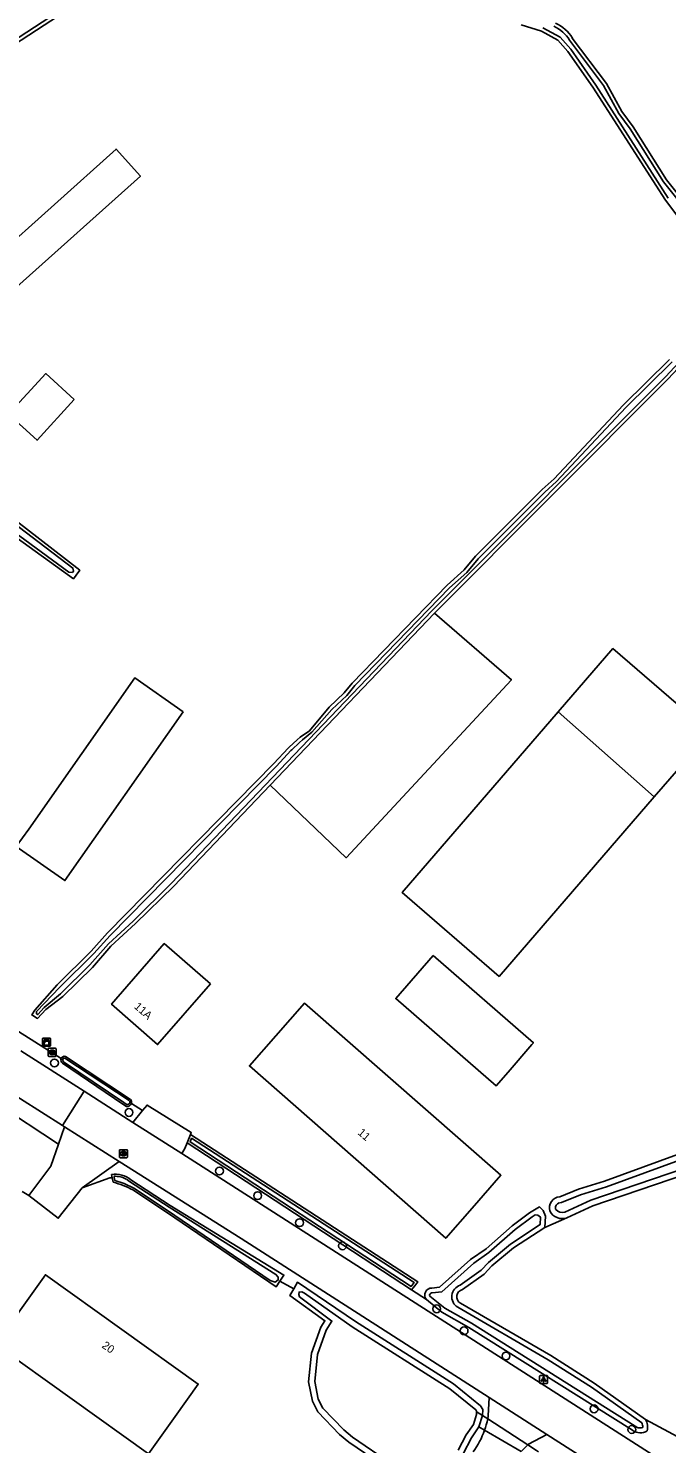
# Model space of a CAD drawing. Extents: x 162880 to 165536, y 384011 to 385179.
# Drawn here: x 164914.1 to 164993.8, y 384509.5 to 384686.3 of the extents above; entities that cross this region are included whole.
import ezdxf

# ---------------------------------------------------------------- set-up
doc = ezdxf.new("R2010")
doc.units = 0
for name, color, linetype in [('IMGEO_Boom', 7, 'Continuous'), ('IMGEO_Bouwland', 7, 'Continuous'), ('IMGEO_Brandkraan', 7, 'Continuous'), ('IMGEO_Duiker', 7, 'Continuous'), ('IMGEO_Erf', 7, 'Continuous'), ('IMGEO_Grasland_agrarisch', 7, 'Continuous'), ('IMGEO_Groenvoorziening', 7, 'Continuous'), ('IMGEO_Kast', 7, 'Continuous'), ('IMGEO_Lichtpunt', 7, 'Continuous'), ('IMGEO_Meer_plas_ven_vijver', 7, 'Continuous'), ('IMGEO_Pand', 7, 'Continuous'), ('IMGEO_Pand_nummerreeks', 7, 'Continuous'), ('IMGEO_Rijbaan_lokaal_gesloten', 7, 'Continuous'), ('IMGEO_Rijbaan_lokaal_open', 7, 'Continuous'), ('IMGEO_Rioolput', 7, 'Continuous'), ('IMGEO_Voetpad_open', 7, 'Continuous'), ('IMGEO_Waterloop', 7, 'Continuous')]:
    doc.layers.add(name, color=color, linetype=linetype)

msp = doc.modelspace()

# ---------------------------------------------------------------- linework, layer by layer
at = {"layer": 'IMGEO_Boom'}
for centre in [(164917.37, 384557.04), (164926.68, 384550.86), (164937.98, 384543.54), (164942.76, 384540.46), (164947.99, 384537.09), (164953.36, 384534.2), (164965.11, 384526.33), (164968.54, 384523.58), (164973.77, 384520.44), (164984.78, 384513.84), (164989.49, 384511.25)]:
    msp.add_circle(centre, 0.489, dxfattribs=at)
at = {"layer": 'IMGEO_Bouwland'}
msp.add_lwpolyline([(165003.74, 384654.13), (165003.16, 384655), (165002.62, 384654.62), (165000, 384658.25), (164997.56, 384661.9), (164995.83, 384664.86), (164993.81, 384667.36), (164989.65, 384673.96), (164988.23, 384675.9), (164986.31, 384679.4), (164982.06, 384685.07)], dxfattribs=at)
msp.add_arc((164978.04, 384682.63), 4.71, 31.2227, 65.7927, dxfattribs=at)
at = {"layer": 'IMGEO_Brandkraan'}
for p, q in [((164925.48, 384545.29), (164925.48, 384546.14)), ((164925.56, 384546.21), (164926.41, 384546.21)), ((164926.41, 384545.21), (164925.56, 384545.21)), ((164925.97, 384545.99), (164926, 384545.99)), ((164925.99, 384545.43), (164925.97, 384545.43)), ((164926.49, 384546.14), (164926.49, 384545.29))]:
    msp.add_line(p, q, dxfattribs=at)
for points in [[(164925.48, 384545.29), (164925.48, 384546.14)], [(164925.56, 384546.21), (164926.41, 384546.21)], [(164926.41, 384545.21), (164925.56, 384545.21)], [(164925.83, 384545.91), (164925.83, 384545.51), (164926.05, 384545.51)], [(164926.06, 384545.91), (164925.83, 384545.91)], [(164926.01, 384545.83), (164925.96, 384545.83), (164925.96, 384545.75)], [(164925.96, 384545.75), (164926.01, 384545.75)], [(164926.02, 384545.68), (164925.96, 384545.68), (164925.96, 384545.6)], [(164925.96, 384545.6), (164926.02, 384545.6)], [(164926.49, 384546.14), (164926.49, 384545.29)]]:
    msp.add_lwpolyline(points, dxfattribs=at)
for centre, radius, start, end in [((164925.56, 384546.14), 0.0765, 91.552, 178.448), ((164925.56, 384546.14), 0.0765, 91.552, 178.448), ((164925.56, 384545.29), 0.0765, 181.552, 268.448), ((164925.56, 384545.29), 0.0765, 181.552, 268.448), ((164926.01, 384545.79), 0.0379, 267.8285, 90.9355), ((164926.02, 384545.64), 0.0404, 269.8759, 90.5077), ((164926.05, 384545.76), 0.251, 268.6676, 293.5347), ((164926.07, 384545.77), 0.145, 59.4692, 91.5367), ((164926.09, 384545.81), 0.0922, 285.5137, 58.1501), ((164926.1, 384545.62), 0.105, 301.3115, 78.989), ((164926.41, 384546.14), 0.0765, 1.552, 88.448), ((164926.41, 384546.14), 0.0765, 1.552, 88.448), ((164926.41, 384545.29), 0.0765, 271.552, 358.448), ((164926.41, 384545.29), 0.0765, 271.552, 358.448)]:
    msp.add_arc(centre, radius, start, end, dxfattribs=at)
for centre, major_axis, ratio, start_param, end_param in [((164925.97, 384545.71), (-0.387, 0.002), 0.722429, 4.712389, 7.853982), ((164926, 384545.71), (-0.39, 0.002), 0.717154, 1.570796, 4.712389)]:
    msp.add_ellipse(centre, major_axis=major_axis, ratio=ratio, start_param=start_param, end_param=end_param, dxfattribs=at)
at = {"layer": 'IMGEO_Duiker'}
msp.add_lwpolyline([(164977.85, 384508.46), (164977.57, 384508.64), (164976.51, 384509.33), (164971.49, 384512.57), (164970.83, 384512.99), (164970.18, 384513.41)], dxfattribs=at)
at = {"layer": 'IMGEO_Erf'}
for points in [[(164895.5, 384641.29), (164896.35, 384645.33), (164897.4, 384652.34), (164898.24, 384656.25), (164899.08, 384662.11), (164899.88, 384665.57), (164900.06, 384666.4), (164901.89, 384675.04), (164902.25, 384677.54), (164904.81, 384679.36), (164918.83, 384688.45)], [(164975.68, 384686.74), (164978.2, 384685.92), (164980.27, 384684.82), (164981.51, 384683.4), (164984.63, 384678.94), (164993.69, 384664.82), (164997.48, 384659.76)], [(164964.85, 384613.22), (164994.04, 384642.51), (164998.34, 384647.08), (164998.84, 384647.62), (165000, 384648.69), (165002.37, 384651.23)], [(164994.2, 384644.92), (164988.43, 384639.21), (164979.79, 384630), (164978.31, 384628.68), (164969.97, 384620.33), (164968.57, 384618.63), (164966.41, 384616.73), (164954.58, 384604.48), (164953.58, 384603.26), (164951.7, 384601.48), (164949.22, 384598.55), (164948.08, 384597.75), (164947.7, 384597.4), (164946.71, 384596.49), (164946.58, 384596.37), (164944.78, 384594.43), (164923.99, 384573.28), (164921.97, 384571.01), (164917.71, 384566.82), (164914.9, 384563.65), (164914.53, 384563.05), (164915.24, 384562.6), (164916.3, 384563.73), (164918.41, 384565.36), (164922.11, 384568.98), (164924.43, 384571.63), (164927.51, 384574.45), (164932.27, 384579.13), (164944.33, 384591.75)], [(164896.27, 384637.37), (164920.53, 384618.59), (164920.08, 384617.98), (164919.73, 384617.53), (164894.87, 384635.47)], [(164918.76, 384557.87), (164926.89, 384552.49)], [(164980.5, 384540.33), (164982.82, 384541.27), (164986.07, 384542.27), (165000, 384547.36), (165019.52, 384553.9), (165021.13, 384554.26), (165021.79, 384554.41), (165022.2, 384553.56), (165022.28, 384552.92), (165021.98, 384551.96)], [(164934.36, 384548.1), (164962.78, 384529.69), (164962.38, 384529.2), (164961.98, 384528.71)], [(164924.71, 384542.15), (164924.59, 384542.68)], [(164945.54, 384529.8), (164945.05, 384529.06), (164931.37, 384538.41), (164927.17, 384541.18)], [(164964.52, 384528.92), (164965.48, 384529.04), (164969.36, 384532.5), (164971.28, 384533.84), (164974.54, 384536.7), (164976.72, 384538.33), (164977.98, 384539.07), (164978.4, 384538.63), (164978.7, 384537.89), (164978.62, 384536.51)], [(164970.39, 384511.57), (164969.47, 384510.21), (164968.43, 384508.21), (164967.31, 384507.03), (164965.57, 384505.66), (164964.47, 384505.26), (164963.59, 384504.72), (164962.99, 384504.66), (164961.97, 384504.82), (164959.1, 384506.32), (164954.14, 384509.68), (164952.98, 384510.64), (164950.28, 384513.46), (164949.6, 384514.8), (164949.12, 384517.22), (164949.48, 384520.78), (164950.64, 384524.02), (164951.16, 384524.85), (164946.79, 384527.98), (164947.26, 384528.81)]]:
    msp.add_lwpolyline(points, dxfattribs=at)
for centre, radius, start, end in [((164918.65, 384557.4), 0.478, 75.8156, 157.9674), ((164926.28, 384552.12), 0.718, 347.9591, 31.037), ((164921.29, 384529.9), 12.72, 62.4904, 74.4064), ((164980.58, 384538.95), 1.38, 93.5335, 196.7119), ((164980.79, 384539.3), 1.7, 206.1506, 290.9224), ((164964.48, 384528.06), 0.863, 87.5269, 221.8869)]:
    msp.add_arc(centre, radius, start, end, dxfattribs=at)
at = {"layer": 'IMGEO_Grasland_agrarisch'}
for points in [[(165021.98, 384551.96), (165018.74, 384551.02), (165017.33, 384550.27), (165014.79, 384549.43), (165003.75, 384546.08), (165000, 384544.56), (164998.19, 384543.82), (164984.63, 384539.21), (164981.39, 384537.71)], [(164981.39, 384537.71), (164978.62, 384536.51)], [(164978.62, 384536.51), (164974.7, 384533.94), (164972.02, 384531.68), (164971.06, 384530.68), (164968.34, 384528.74)], [(164968.08, 384527.04), (164979.37, 384520.48), (164984.81, 384517.04), (164991.21, 384512.5)], [(164991.21, 384512.5), (164999.18, 384508.21)]]:
    msp.add_lwpolyline(points, dxfattribs=at)
msp.add_arc((164968.53, 384527.84), 0.92, 102.2835, 240.3154, dxfattribs=at)
at = {"layer": 'IMGEO_Groenvoorziening'}
for points in [[(164918.2, 384557.58), (164912.88, 384560.99)], [(164926.37, 384551.62), (164925.92, 384551.9), (164918.36, 384557.02)], [(164910.14, 384551.97), (164917.88, 384546.9)], [(164928.37, 384551.09), (164926.98, 384551.97)], [(164961.98, 384528.71), (164933.93, 384547.07)], [(164924.59, 384542.68), (164924.48, 384543.12)], [(164924.59, 384542.68), (164924.27, 384542.68), (164920.85, 384541.44)], [(164926.9, 384542.43), (164931.83, 384539.24), (164946.03, 384530.54), (164945.54, 384529.8)], [(164914.18, 384540.49), (164913.33, 384540.98)], [(164947.26, 384528.81), (164945.54, 384529.8)], [(164947.26, 384528.81), (164947.73, 384529.64), (164954.96, 384524.73), (164967.22, 384516.97), (164970.59, 384514.23), (164970.89, 384513.75), (164970.83, 384512.99), (164970.39, 384511.57)], [(164963.84, 384527.49), (164961.98, 384528.71)], [(164989.59, 384511.16), (164969.15, 384524.01), (164965.78, 384525.91), (164963.84, 384527.49)], [(164971.09, 384511.16), (164970.39, 384511.57)]]:
    msp.add_lwpolyline(points, dxfattribs=at)
for centre, radius, start, end in [((164918.65, 384557.4), 0.477, 157.9573, 233.312), ((164926.46, 384552.15), 0.546, 259.5947, 340.7556), ((164924.95, 384540.17), 2.99, 49.232, 98.9586), ((164989.73, 384511.57), 1.74, 344.1162, 32.0752), ((164990.54, 384512.43), 1.59, 233.2245, 302.9341)]:
    msp.add_arc(centre, radius, start, end, dxfattribs=at)
at = {"layer": 'IMGEO_Kast'}
for p, q in [((164915.88, 384559.22), (164915.88, 384560.06)), ((164915.88, 384560.06), (164915.88, 384559.22)), ((164915.95, 384560.14), (164916.8, 384560.14)), ((164916.8, 384560.14), (164915.95, 384560.14)), ((164916.81, 384559.14), (164915.96, 384559.14)), ((164915.96, 384559.14), (164916.81, 384559.14)), ((164916.88, 384560.07), (164916.88, 384559.23)), ((164916.88, 384559.23), (164916.88, 384560.07))]:
    msp.add_line(p, q, dxfattribs=at)
for points in [[(164916.08, 384559.93), (164916.68, 384559.93), (164916.68, 384559.85), (164916.08, 384559.85), (164916.08, 384559.93)], [(164916.08, 384559.76), (164916.68, 384559.76), (164916.68, 384559.27), (164916.08, 384559.27), (164916.08, 384559.76)]]:
    msp.add_lwpolyline(points, dxfattribs=at)
msp.add_circle((164916.16, 384559.61), 0.0377, dxfattribs=at)
for centre, start, end in [((164915.96, 384560.07), 92.4484, 184.2845), ((164915.96, 384560.07), 92.4484, 184.2845), ((164915.96, 384559.22), 182.4484, 274.2845), ((164915.96, 384559.22), 182.4484, 274.2845), ((164916.8, 384560.07), 2.4484, 94.2845), ((164916.8, 384560.07), 2.4484, 94.2845), ((164916.8, 384559.22), 272.4484, 4.2845), ((164916.8, 384559.22), 272.4484, 4.2845)]:
    msp.add_arc(centre, 0.0779, start, end, dxfattribs=at)
at = {"layer": 'IMGEO_Lichtpunt'}
for p, q in [((164977.98, 384517.91), (164977.98, 384517.1)), ((164977.98, 384517.91), (164977.98, 384517.1)), ((164978.88, 384518.01), (164978.07, 384518.01)), ((164978.88, 384518.01), (164978.07, 384518.01)), ((164978.07, 384517.01), (164978.88, 384517.01)), ((164978.07, 384517.01), (164978.88, 384517.01)), ((164978.97, 384517.1), (164978.97, 384517.91)), ((164978.97, 384517.1), (164978.97, 384517.91))]:
    msp.add_line(p, q, dxfattribs=at)
for points in [[(164978.35, 384517.57), (164978.39, 384517.55), (164978.2, 384517.28), (164978.16, 384517.31), (164978.35, 384517.57)], [(164978.45, 384517.53), (164978.5, 384517.53), (164978.5, 384517.2), (164978.45, 384517.2), (164978.45, 384517.53)], [(164978.56, 384517.55), (164978.6, 384517.57), (164978.79, 384517.31), (164978.75, 384517.28), (164978.56, 384517.55)]]:
    msp.add_lwpolyline(points, dxfattribs=at)
msp.add_circle((164978.48, 384517.71), 0.0994, dxfattribs=at)
for centre, start, end in [((164978.07, 384517.91), 90, 180), ((164978.07, 384517.91), 90, 180), ((164978.07, 384517.1), 180, 270), ((164978.07, 384517.1), 180, 270), ((164978.88, 384517.91), 0, 90), ((164978.88, 384517.91), 0, 90), ((164978.88, 384517.1), 270, 0), ((164978.88, 384517.1), 270, 360)]:
    msp.add_arc(centre, 0.0946, start, end, dxfattribs=at)
at = {"layer": 'IMGEO_Meer_plas_ven_vijver'}
for points in [[(164966.77, 384516.35), (164954.55, 384524.1), (164948.62, 384528.29), (164948.27, 384528.47), (164947.92, 384528.43), (164947.88, 384528.13), (164948, 384527.83), (164952.02, 384524.79), (164951.33, 384523.68), (164950.23, 384520.61), (164949.89, 384517.26), (164950.33, 384515.05), (164950.91, 384513.91), (164953.5, 384511.2), (164954.6, 384510.29), (164959.49, 384506.97)], [(164967.81, 384508.66), (164968.82, 384510.6), (164969.7, 384511.9), (164970.08, 384513.14), (164970.11, 384513.56), (164970.02, 384513.72), (164966.77, 384516.35)]]:
    msp.add_lwpolyline(points, dxfattribs=at)
at = {"layer": 'IMGEO_Pand'}
for points in [[(164912.68, 384653.98), (164909.65, 384657.37), (164925.07, 384671.2), (164928.11, 384667.81), (164912.68, 384653.98)], [(164919.85, 384639.9), (164916.3, 384643.16), (164911.64, 384638.09), (164915.2, 384634.83), (164919.85, 384639.9)], [(164944.33, 384591.75), (164953.83, 384582.67), (164974.46, 384604.91), (164964.85, 384613.22)], [(164944.33, 384591.75), (164964.85, 384613.22)], [(164980.31, 384600.9), (164987.14, 384608.81), (164999.26, 384598.33), (164992.3, 384590.29)], [(164933.45, 384600.91), (164927.4, 384605.14), (164914.15, 384586.23), (164912.6, 384584.08), (164918.67, 384579.82), (164933.45, 384600.91)], [(164992.3, 384590.29), (164972.92, 384567.86), (164960.8, 384578.34), (164980.31, 384600.9)], [(164992.3, 384590.29), (164980.31, 384600.9)], [(164936.85, 384566.93), (164931.08, 384571.95), (164924.5, 384564.38), (164930.25, 384559.33), (164936.85, 384566.93)], [(164964.66, 384570.45), (164960.01, 384565.09), (164972.56, 384554.19), (164974.05, 384555.91), (164977, 384559.33), (164977.2, 384559.56), (164964.66, 384570.45)], [(164959.02, 384555.4), (164948.61, 384564.53), (164945.02, 384560.43), (164941.72, 384556.67), (164966.26, 384535.15), (164969.55, 384538.91), (164973.15, 384543.01), (164959.02, 384555.4)], [(164910.02, 384521.88), (164913.33, 384526.51), (164916.24, 384530.58), (164935.34, 384516.92), (164932.43, 384512.86), (164929.12, 384508.22), (164910.02, 384521.88)]]:
    msp.add_lwpolyline(points, dxfattribs=at)
at = {"layer": 'IMGEO_Rijbaan_lokaal_gesloten'}
for points in [[(164921.09, 384553.51), (164913.16, 384558.57)], [(164910.48, 384554.22), (164918.38, 384549.23)], [(164921.09, 384553.51), (164918.38, 384549.23)], [(164927.17, 384549.62), (164921.09, 384553.51)], [(164918.38, 384549.23), (164918.63, 384549.07)], [(164918.63, 384549.07), (164925.47, 384544.74)], [(164933.27, 384545.72), (164927.17, 384549.62)], [(164933.27, 384545.72), (165002.56, 384501.4)], [(164925.47, 384544.74), (164940.7, 384535.1), (164971.68, 384515.26)], [(164971.68, 384515.26), (164978.87, 384510.65)], [(164978.87, 384510.65), (164989.82, 384503.64)]]:
    msp.add_lwpolyline(points, dxfattribs=at)
at = {"layer": 'IMGEO_Rijbaan_lokaal_open'}
for points in [[(164917.88, 384546.9), (164918.63, 384549.07)], [(164917.88, 384546.9), (164916.93, 384544.13), (164914.18, 384540.49)], [(164920.85, 384541.44), (164925.47, 384544.74)], [(164920.85, 384541.44), (164917.85, 384537.65), (164914.18, 384540.49)], [(164971.09, 384511.16), (164975.66, 384508.5)]]:
    msp.add_lwpolyline(points, dxfattribs=at)
msp.add_arc((164961.06, 384514.72), 10.65, 323.9955, 340.4524, dxfattribs=at)
at = {"layer": 'IMGEO_Rioolput'}
for p, q in [((164916.58, 384557.95), (164916.58, 384558.8)), ((164916.65, 384558.87), (164917.51, 384558.87)), ((164917.51, 384557.87), (164916.65, 384557.87)), ((164917.09, 384558.09), (164917.06, 384558.09)), ((164917.07, 384558.65), (164917.09, 384558.65)), ((164917.58, 384558.8), (164917.58, 384557.95))]:
    msp.add_line(p, q, dxfattribs=at)
for points in [[(164916.58, 384557.95), (164916.58, 384558.8)], [(164916.65, 384558.87), (164917.51, 384558.87)], [(164917.51, 384557.87), (164916.65, 384557.87)], [(164917.17, 384558.57), (164916.91, 384558.57), (164916.91, 384558.17)], [(164916.91, 384558.17), (164917.04, 384558.17), (164917.04, 384558.34), (164917.05, 384558.34)], [(164917.09, 384558.49), (164917.04, 384558.49), (164917.04, 384558.41)], [(164917.04, 384558.41), (164917.09, 384558.41)], [(164917.1, 384558.31), (164917.17, 384558.17), (164917.31, 384558.17), (164917.24, 384558.3)], [(164917.58, 384558.8), (164917.58, 384557.95)]]:
    msp.add_lwpolyline(points, dxfattribs=at)
for centre, radius, start, end in [((164916.65, 384558.8), 0.0765, 91.552, 178.448), ((164916.65, 384558.8), 0.0765, 91.552, 178.448), ((164916.65, 384557.95), 0.0765, 181.552, 268.448), ((164916.65, 384557.95), 0.0765, 181.552, 268.448), ((164917.05, 384558.28), 0.0533, 26.0293, 88.6989), ((164917.1, 384558.4), 0.0964, 77.0061, 93.1865), ((164917.08, 384558.6), 0.19, 274.7715, 282.9687), ((164917.11, 384558.45), 0.0378, 276.6634, 79.6772), ((164917.17, 384558.46), 0.109, 350.3612, 89.416), ((164917.16, 384558.46), 0.112, 277.5842, 350.9817), ((164917.15, 384558.25), 0.108, 29.5134, 73.7905), ((164917.5, 384558.8), 0.0765, 1.552, 88.448), ((164917.5, 384558.8), 0.0765, 1.552, 88.448), ((164917.5, 384557.95), 0.0765, 271.552, 358.448), ((164917.5, 384557.95), 0.0765, 271.552, 358.448)]:
    msp.add_arc(centre, radius, start, end, dxfattribs=at)
for centre, major_axis, ratio, start_param, end_param in [((164917.07, 384558.37), (-0.387, 0.002), 0.722429, 4.712389, 7.853982), ((164917.09, 384558.37), (-0.39, 0.002), 0.717154, 1.570796, 4.712389)]:
    msp.add_ellipse(centre, major_axis=major_axis, ratio=ratio, start_param=start_param, end_param=end_param, dxfattribs=at)
at = {"layer": 'IMGEO_Voetpad_open'}
for points in [[(164927.17, 384549.62), (164928.37, 384551.09)], [(164934.36, 384548.1), (164934.46, 384548.36), (164928.94, 384551.78), (164928.37, 384551.09)], [(164933.93, 384547.07), (164933.64, 384546.35), (164933.27, 384545.72)], [(164933.93, 384547.07), (164934.11, 384547.5), (164934.36, 384548.1)], [(164971.68, 384515.26), (164971.56, 384512.98), (164971.49, 384512.57)], [(164975.66, 384508.5), (164976.51, 384509.33), (164976.6, 384509.42), (164978.87, 384510.65)]]:
    msp.add_lwpolyline(points, dxfattribs=at)
msp.add_arc((164961.16, 384514.71), 10.55, 340.3454, 348.2916, dxfattribs=at)
at = {"layer": 'IMGEO_Waterloop'}
for points in [[(164918.6, 384688.83), (164904.56, 384679.73), (164901.84, 384677.79), (164901.46, 384675.12), (164899.62, 384666.49), (164899.45, 384665.66), (164898.65, 384662.2), (164897.81, 384656.33), (164896.96, 384652.42), (164895.92, 384645.41)], [(164994.05, 384665.07), (164985, 384679.18), (164981.86, 384683.67), (164980.55, 384685.17), (164978.37, 384686.33)], [(164981.7, 384684.81), (164985.94, 384679.16), (164987.86, 384675.66), (164989.28, 384673.71), (164993.45, 384667.1), (164995.46, 384664.6)], [(164998.01, 384647.39), (164993.73, 384642.81), (164964.53, 384613.53), (164931.96, 384579.44), (164927.2, 384574.77), (164924.11, 384571.94), (164921.78, 384569.28), (164918.12, 384565.69), (164916.1, 384563.97), (164915.31, 384563.08), (164915.13, 384563.19), (164915.12, 384563.46), (164918.03, 384566.51), (164922.29, 384570.71), (164924.31, 384572.97), (164945.1, 384594.13), (164946.89, 384596.06), (164947.01, 384596.17), (164948, 384597.07), (164948.36, 384597.4), (164949.52, 384598.36), (164952.02, 384601.18), (164953.9, 384602.96), (164954.91, 384604.19), (164966.72, 384616.41), (164968.89, 384618.32), (164970.3, 384620.03), (164978.61, 384628.36), (164980.1, 384629.68), (164988.74, 384638.9), (164994.53, 384644.62)], [(164895.99, 384636.88), (164919.68, 384618.85), (164919.76, 384618.48), (164919.62, 384618.3), (164919.16, 384618.36), (164895.08, 384636.01)], [(164926.44, 384551.83), (164926.04, 384552.09), (164918.49, 384557.2)], [(164918.68, 384557.66), (164926.72, 384552.34)], [(164980.44, 384539.57), (164980.69, 384539.61), (164983.07, 384540.57), (164986.31, 384541.56), (165000.25, 384546.65), (165019.73, 384553.18), (165021.38, 384553.55), (165021.48, 384553.35), (165021.52, 384552.99), (165021.39, 384552.57), (165018.46, 384551.72), (165017.03, 384550.95), (165014.56, 384550.14), (165003.5, 384546.78)], [(164934.5, 384547.64), (164962.32, 384529.61), (164961.92, 384529.12), (164934.32, 384547.19), (164934.5, 384547.64)], [(165003.5, 384546.78), (164999.72, 384545.25), (164997.93, 384544.52), (164984.36, 384539.9), (164981.13, 384538.41)], [(164926.35, 384542.51), (164926.75, 384542.22), (164931.69, 384539.02), (164945.03, 384530.63), (164945.33, 384530.29), (164945.32, 384529.94), (164944.96, 384529.66), (164944.32, 384529.87), (164931.51, 384538.63), (164927.3, 384541.41), (164926.06, 384541.97), (164924.93, 384542.35), (164924.84, 384542.74), (164924.81, 384542.88)], [(164964.45, 384528.32), (164964.57, 384528.32), (164965.74, 384528.47), (164969.74, 384532.02), (164971.65, 384533.36), (164974.92, 384536.23), (164977.05, 384537.83), (164977.44, 384538.06), (164977.76, 384538.03), (164978.08, 384537.79), (164978.03, 384536.85), (164974.33, 384534.42), (164971.6, 384532.12), (164970.66, 384531.14), (164968.07, 384529.29)], [(164980.01, 384538.75), (164979.96, 384538.83)], [(164990.1, 384511.55), (164989.91, 384511.67), (164969.46, 384524.53), (164966.12, 384526.41), (164964.28, 384527.91)], [(164967.75, 384526.53), (164979.06, 384519.96), (164984.47, 384516.53), (164990.74, 384512.09)]]:
    msp.add_lwpolyline(points, dxfattribs=at)
for centre, radius, start, end in [((164977.97, 384682.56), 4.36, 31.1101, 65.711), ((164918.65, 384557.4), 0.257, 82.1392, 233.8745), ((164926.47, 384552.15), 0.322, 265.2173, 338.6989), ((164926.32, 384552.13), 0.458, 347.9976, 27.8471), ((164924.97, 384540.2), 2.69, 59.2852, 93.5205), ((164980.58, 384538.95), 0.633, 102.9665, 191.2037), ((164980.79, 384539.31), 0.964, 215.9355, 290.8719), ((164968.52, 384527.84), 1.52, 107.4961, 239.5685), ((164964.48, 384528.06), 0.254, 96.9502, 217.3699), ((164990.53, 384512.42), 0.973, 243.1963, 289.4547), ((164989.83, 384511.59), 1.03, 355.1863, 28.7202)]:
    msp.add_arc(centre, radius, start, end, dxfattribs=at)

# ---------------------------------------------------------------- texts
at = {"layer": 'IMGEO_Pand_nummerreeks'}
for s, rotation, p in [('11A', 318.5408, (164927.25, 384563.97)), ('11', 318.747, (164955.18, 384548.21)), ('20', 324.4359, (164923.21, 384521.56))]:
    msp.add_text(s, height=1, rotation=rotation, dxfattribs=at).set_placement(p)

doc.saveas('drawing.dxf')
